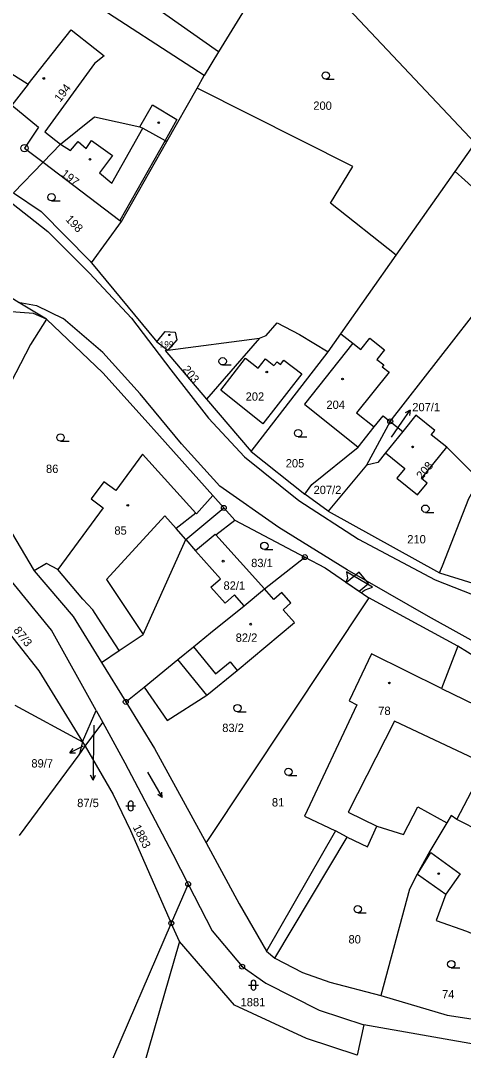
# Model space of a CAD drawing. Extents: x -504988 to -494607, y -1123820 to -1114018.
# Drawn here: x -501568.7 to -501478.2, y -1121044.4 to -1120834.1 of the extents above; entities that cross this region are included whole.
import ezdxf

# ---------------------------------------------------------------- set-up
doc = ezdxf.new("R2010")
doc.units = 0
for name, color, linetype in [('Hranice parcel', 7, 'Continuous'), ('Parcelní čísla', 7, 'Continuous'), ('Pop  PČ popisy', 7, 'Continuous'), ('Vnitřní kresba', 7, 'Continuous'), ('Věcná břemena k části', 7, 'Continuous'), ('Značky bodu BP', 7, 'Continuous'), ('Značky budov', 7, 'Continuous'), ('Značky kultur', 7, 'Continuous')]:
    doc.layers.add(name, color=color, linetype=linetype)

msp = doc.modelspace()

# ---------------------------------------------------------------- linework, layer by layer
at = {"layer": 'Hranice parcel'}
for p, q in [((-501528.2, -1120840.48), (-501565.24, -1120814.36)), ((-501531.14, -1120845.27), (-501568.52, -1120821.08)), ((-501528.2, -1120840.48), (-501531.14, -1120845.27)), ((-501532.58, -1120847.89), (-501531.14, -1120845.27)), ((-501538.75, -1120858.78), (-501532.58, -1120847.89)), ((-501548.03, -1120875.15), (-501538.75, -1120858.78)), ((-501479.87, -1120864.91), (-501475.77, -1120859.1)), ((-501570.12, -1120869.26), (-501564.07, -1120863.01)), ((-501491.93, -1120882.01), (-501479.87, -1120864.91)), ((-501554.17, -1120883.55), (-501548.03, -1120875.15)), ((-501493.13, -1120915.95), (-501464.32, -1120878.97)), ((-501503.22, -1120898.04), (-501491.93, -1120882.01)), ((-501505.84, -1120901.75), (-501503.22, -1120898.04)), ((-501538.55, -1120901.42), (-501519.81, -1120898.96)), ((-501519.81, -1120898.96), (-501530.67, -1120911.41)), ((-501521.56, -1120922.14), (-501505.84, -1120901.75)), ((-501530.67, -1120911.41), (-501521.56, -1120922.14)), ((-501493.13, -1120915.95), (-501497.97, -1120924.91)), ((-501493.13, -1120915.95), (-501490.57, -1120918.03)), ((-501490.57, -1120918.03), (-501494.08, -1120922.4)), ((-501481.59, -1120921.23), (-501474.91, -1120927.89)), ((-501521.56, -1120922.14), (-501510.56, -1120930.84)), ((-501497.97, -1120924.91), (-501505.82, -1120934.28)), ((-501527.13, -1120933.63), (-501529.39, -1120931.08)), ((-501505.82, -1120934.28), (-501510.56, -1120930.84)), ((-501534.92, -1120940.08), (-501527.13, -1120933.63)), ((-501527.13, -1120933.63), (-501524.86, -1120936.16)), ((-501505.82, -1120934.28), (-501483.05, -1120946.88)), ((-501524.86, -1120936.16), (-501510.57, -1120943.68)), ((-501518.84, -1120950.19), (-501510.57, -1120943.68)), ((-501483.05, -1120946.88), (-501476.28, -1120948.97)), ((-501513.43, -1120953.03), (-501515.31, -1120950.92)), ((-501479.32, -1120961.89), (-501497.49, -1120952.03)), ((-501463.91, -1120971.46), (-501479.32, -1120961.89)), ((-501552.14, -1120965.2), (-501547.17, -1120973.26)), ((-501530.62, -1120971.88), (-501524.39, -1120966.82)), ((-501547.17, -1120973.26), (-501543.44, -1120970.23)), ((-501555.99, -1120981.38), (-501553.2, -1120975.01)), ((-501553.2, -1120975.01), (-501551.86, -1120977.47)), ((-501555.44, -1120982.33), (-501551.86, -1120977.47)), ((-501555.99, -1120981.38), (-501556.72, -1120984.07)), ((-501556.72, -1120984.07), (-501555.44, -1120982.33)), ((-501555.99, -1120981.38), (-501555.44, -1120982.33)), ((-501568.89, -1121000.55), (-501556.72, -1120984.07)), ((-501534.41, -1121010.47), (-501537.87, -1121018.44)), ((-501537.87, -1121018.44), (-501578.9, -1121113.12)), ((-501536.2, -1121022.21), (-501537.87, -1121018.44)), ((-501518.38, -1121024.2), (-501516.7, -1121025.63)), ((-501498.51, -1121039.19), (-501499.87, -1121045.43)), ((-501469.4, -1121044.4), (-501498.51, -1121039.19))]:
    msp.add_line(p, q, dxfattribs=at)
for points in [[(-501514.46, -1120818.06), (-501516.56, -1120821.49), (-501528.2, -1120840.48)], [(-501475.77, -1120859.1), (-501480.17, -1120854.42), (-501508.38, -1120824.44), (-501514.46, -1120818.06)], [(-501577.81, -1120840.32), (-501567.09, -1120847.08), (-501570.48, -1120851.38), (-501564.99, -1120855.86), (-501567.86, -1120860.14), (-501564.07, -1120863.01)], [(-501491.93, -1120882.01), (-501505.35, -1120871.37), (-501500.74, -1120863.91), (-501532.58, -1120847.89)], [(-501564.07, -1120863.01), (-501560.51, -1120859.34), (-501553.53, -1120853.77), (-501544.28, -1120855.8), (-501543.69, -1120856.07), (-501539.15, -1120858.56), (-501538.75, -1120858.78)], [(-501564.07, -1120863.01), (-501548.35, -1120874.91), (-501548.03, -1120875.15)], [(-501464.32, -1120878.97), (-501477.87, -1120866.71), (-501479.87, -1120864.91)], [(-501563.35, -1120895.09), (-501569.13, -1120891.58), (-501602.34, -1120871.45), (-501603.84, -1120870.54)], [(-501570.12, -1120869.26), (-501564.49, -1120873.05), (-501554.43, -1120883.24), (-501554.17, -1120883.55)], [(-501554.17, -1120883.55), (-501540.79, -1120899.69), (-501538.55, -1120901.42)], [(-501563.35, -1120895.09), (-501566.03, -1120893.89), (-501579.64, -1120892.88), (-501582.77, -1120893.15), (-501586.2, -1120893.33), (-501589.47, -1120893.87), (-501592.35, -1120895.05), (-501594.93, -1120896.33), (-501597.37, -1120898.08), (-501599.88, -1120900.61), (-501601.9, -1120902.81), (-501603.84, -1120905.07), (-501606.8, -1120910.17)], [(-501563.35, -1120895.09), (-501566.65, -1120900.27), (-501571.7, -1120909.99), (-501573.63, -1120914.05)], [(-501529.39, -1120931.08), (-501540.26, -1120918.9), (-501543.23, -1120915.62), (-501551.84, -1120906.01), (-501563.35, -1120895.09)], [(-501519.81, -1120898.96), (-501518.45, -1120898.38), (-501516.23, -1120895.85), (-501511.65, -1120898.23), (-501505.84, -1120901.75)], [(-501503.22, -1120898.04), (-501500.74, -1120900.01), (-501510.67, -1120912.46), (-501499.71, -1120921.21)], [(-501538.55, -1120901.42), (-501539.09, -1120901.49), (-501530.67, -1120911.41)], [(-501499.71, -1120921.21), (-501496.39, -1120917.06), (-501494.59, -1120914.79), (-501493.13, -1120915.95)], [(-501481.59, -1120921.23), (-501484.75, -1120918.69), (-501484.03, -1120917.8), (-501487.88, -1120914.7), (-501490.57, -1120918.03)], [(-501510.56, -1120930.84), (-501509.12, -1120928.88), (-501499.71, -1120921.21)], [(-501494.08, -1120922.4), (-501490.17, -1120925.55), (-501491.79, -1120927.56), (-501487.56, -1120930.97), (-501485.6, -1120928.55), (-501486.74, -1120927.63), (-501481.59, -1120921.23)], [(-501529.39, -1120931.08), (-501532.72, -1120934.81), (-501532.82, -1120934.7), (-501543.73, -1120922.62), (-501549.22, -1120930.09), (-501551.68, -1120928.28), (-501554.26, -1120931.8), (-501551.8, -1120933.61), (-501561.04, -1120946.18), (-501563.4, -1120945.01), (-501565.92, -1120946.49)], [(-501494.08, -1120922.4), (-501495.63, -1120924.37), (-501497.97, -1120924.91)], [(-501580.04, -1120927.68), (-501576.93, -1120929.96), (-501570.53, -1120938.63), (-501565.92, -1120946.49)], [(-501483.05, -1120946.88), (-501482.42, -1120945.45), (-501477.04, -1120931.68), (-501474.91, -1120927.89)], [(-501518.84, -1120950.19), (-501528.8, -1120939.15), (-501524.86, -1120936.16)], [(-501552.14, -1120965.2), (-501548.52, -1120962.77), (-501543.61, -1120959.48), (-501534.92, -1120940.08)], [(-501510.57, -1120943.68), (-501506.41, -1120945.87), (-501497.49, -1120952.03)], [(-501553.2, -1120975.01), (-501562.37, -1120958.61), (-501572.6, -1120946)], [(-501565.92, -1120946.49), (-501557.95, -1120955.8), (-501552.14, -1120965.2)], [(-501543.44, -1120970.23), (-501536.54, -1120964.62), (-501533.34, -1120962.02), (-501529.83, -1120959.17), (-501522.95, -1120953.62), (-501518.84, -1120950.19)], [(-501515.31, -1120950.92), (-501516.91, -1120952.34), (-501518.84, -1120950.19)], [(-501497.49, -1120952.03), (-501530.63, -1121001.76), (-501530.71, -1121002.05)], [(-501524.39, -1120966.82), (-501512.69, -1120957.01), (-501515.02, -1120954.42), (-501513.43, -1120953.03)], [(-501588.23, -1120980.65), (-501581.12, -1120968.94), (-501573.61, -1120955.99), (-501564.95, -1120966.94), (-501555.99, -1120981.38)], [(-501479.32, -1120961.89), (-501482.64, -1120970.5), (-501496.98, -1120963.43), (-501501.54, -1120973.03), (-501499.92, -1120973.84), (-501510.62, -1120996.63), (-501504.33, -1120999.58), (-501518.38, -1121024.2)], [(-501543.44, -1120970.23), (-501538.68, -1120977.03), (-501530.62, -1120971.88)], [(-501547.17, -1120973.26), (-501541.31, -1120982.75), (-501530.71, -1121002.05)], [(-501551.86, -1120977.47), (-501547.35, -1120985.73), (-501544.04, -1120992.02), (-501537.55, -1121004.35), (-501534.41, -1121010.47)], [(-501555.44, -1120982.33), (-501549.76, -1120992.15), (-501546.21, -1120999.55), (-501537.87, -1121018.44)], [(-501516.7, -1121025.63), (-501501.91, -1121000.88), (-501497.8, -1121002.89), (-501495.87, -1120998.65), (-501490.44, -1121000.32), (-501487.52, -1120994.7), (-501481.56, -1120997.95)], [(-501471.03, -1120993.45), (-501474.43, -1120999.85), (-501479.54, -1120997.31), (-501480.68, -1120996.46), (-501481.56, -1120997.95)], [(-501481.56, -1120997.95), (-501485.02, -1121003.78), (-501487.63, -1121008.43)], [(-501530.71, -1121002.05), (-501523.97, -1121014.49), (-501518.38, -1121024.2)], [(-501487.63, -1121008.43), (-501489.18, -1121011.53), (-501495.03, -1121033.22)], [(-501487.63, -1121008.43), (-501487.57, -1121008.46), (-501481.77, -1121012.55), (-501483.74, -1121017.89), (-501477.51, -1121020.08), (-501467.13, -1121024.57), (-501463.59, -1121016.3), (-501463.01, -1121014.92)], [(-501534.41, -1121010.47), (-501529.54, -1121019.99), (-501523.4, -1121027.33), (-501518.53, -1121030.69), (-501507.65, -1121036.2), (-501498.51, -1121039.19)], [(-501536.2, -1121022.21), (-501555.11, -1121087.82), (-501510.16, -1121100.01)], [(-501499.87, -1121045.43), (-501510.26, -1121042), (-501524.98, -1121035.2), (-501536.2, -1121022.21)], [(-501516.7, -1121025.63), (-501511.08, -1121028.52), (-501505.48, -1121030.5), (-501495.03, -1121033.22)], [(-501495.03, -1121033.22), (-501481.51, -1121037.28), (-501468.63, -1121039.25)]]:
    msp.add_lwpolyline(points, dxfattribs=at)
at = {"layer": 'Pop  PČ popisy'}
for p, q in [((-501490.75, -1120916.13), (-501489.07, -1120913.64)), ((-501489.07, -1120913.64), (-501490.05, -1120914.19)), ((-501489.07, -1120913.64), (-501489.22, -1120914.75)), ((-501492.85, -1120919.2), (-501490.75, -1120916.13)), ((-501553.73, -1120977.99), (-501553.81, -1120986.24)), ((-501555.88, -1120982.32), (-501558.58, -1120983.64)), ((-501558.58, -1120983.64), (-501557.9, -1120982.75)), ((-501558.58, -1120983.64), (-501557.46, -1120983.65)), ((-501553.81, -1120986.24), (-501553.86, -1120989.24)), ((-501553.86, -1120989.24), (-501554.35, -1120988.23)), ((-501553.86, -1120989.24), (-501553.34, -1120988.25))]:
    msp.add_line(p, q, dxfattribs=at)
at = {"layer": 'Vnitřní kresba'}
for p, q in [((-501567.09, -1120847.08), (-501558.34, -1120836)), ((-501558.34, -1120836), (-501553.52, -1120839.77)), ((-501551.59, -1120841.28), (-501553.56, -1120842.82)), ((-501553.52, -1120839.77), (-501551.59, -1120841.28)), ((-501553.56, -1120842.82), (-501563.74, -1120856.81)), ((-501544.28, -1120855.8), (-501541.7, -1120851.26)), ((-501541.7, -1120851.26), (-501536.76, -1120854.31)), ((-501550.05, -1120867.3), (-501543.69, -1120856.07)), ((-501536.76, -1120854.31), (-501539.15, -1120858.56)), ((-501563.74, -1120856.81), (-501560.51, -1120859.34)), ((-501560.51, -1120859.34), (-501558.49, -1120860.64)), ((-501558.49, -1120860.64), (-501556.91, -1120858.79)), ((-501556.91, -1120858.79), (-501555.27, -1120860.19)), ((-501555.27, -1120860.19), (-501554.14, -1120858.6)), ((-501554.14, -1120858.6), (-501549.9, -1120861.61)), ((-501539.15, -1120858.56), (-501548.35, -1120874.91)), ((-501549.9, -1120861.61), (-501552.56, -1120865.18)), ((-501552.56, -1120865.18), (-501550.05, -1120867.3)), ((-501571.8, -1120870.29), (-501563.12, -1120877.18)), ((-501563.12, -1120877.18), (-501554.59, -1120885.65)), ((-501554.59, -1120885.65), (-501545.99, -1120894.85)), ((-501569.13, -1120891.58), (-501565.43, -1120892.29)), ((-501565.43, -1120892.29), (-501559.97, -1120894.92)), ((-501551.84, -1120901.89), (-501559.97, -1120894.92)), ((-501545.99, -1120894.85), (-501537.99, -1120905.44)), ((-501540.79, -1120899.69), (-501539.09, -1120897.56)), ((-501539.09, -1120897.56), (-501537.11, -1120897.73)), ((-501537.11, -1120897.73), (-501536.73, -1120899.31)), ((-501536.73, -1120899.31), (-501538.55, -1120901.42)), ((-501500.74, -1120900.01), (-501499.14, -1120901.28)), ((-501499.14, -1120901.28), (-501497.27, -1120898.93)), ((-501497.27, -1120898.93), (-501494.28, -1120901.31)), ((-501544.24, -1120910.33), (-501551.84, -1120901.89)), ((-501494.28, -1120901.31), (-501495.86, -1120903.29)), ((-501527.77, -1120909.56), (-501522.69, -1120903.05)), ((-501522.69, -1120903.05), (-501520.12, -1120905.06)), ((-501520.12, -1120905.06), (-501518.62, -1120903.15)), ((-501518.62, -1120903.15), (-501516.89, -1120904.51)), ((-501516.89, -1120904.51), (-501516.23, -1120903.76)), ((-501516.23, -1120903.76), (-501515.52, -1120904.35)), ((-501515.52, -1120904.35), (-501514.85, -1120903.44)), ((-501514.85, -1120903.44), (-501511.16, -1120906.26)), ((-501495.86, -1120903.29), (-501494.47, -1120904.41)), ((-501494.47, -1120904.41), (-501494.76, -1120904.78)), ((-501537.99, -1120905.44), (-501530.25, -1120915.32)), ((-501511.16, -1120906.26), (-501519.14, -1120916.44)), ((-501493.38, -1120905.88), (-501500, -1120914.18)), ((-501494.76, -1120904.78), (-501493.38, -1120905.88)), ((-501535.8, -1120920.51), (-501544.24, -1120910.33)), ((-501519.14, -1120916.44), (-501527.77, -1120909.56)), ((-501500, -1120914.18), (-501496.39, -1120917.06)), ((-501530.25, -1120915.32), (-501522.92, -1120923.19)), ((-501527.93, -1120929.17), (-501535.8, -1120920.51)), ((-501522.92, -1120923.19), (-501511.83, -1120932.09)), ((-501515.88, -1120937.65), (-501527.93, -1120929.17)), ((-501511.83, -1120932.09), (-501499.63, -1120940.01)), ((-501539.19, -1120935.25), (-501551.14, -1120948.27)), ((-501539.19, -1120935.25), (-501536.89, -1120937.85)), ((-501532.82, -1120934.7), (-501536.89, -1120937.85)), ((-501534.92, -1120940.08), (-501536.89, -1120937.85)), ((-501501.94, -1120946.31), (-501515.88, -1120937.65)), ((-501534.92, -1120940.08), (-501532.9, -1120942.37)), ((-501528.9, -1120939.04), (-501532.9, -1120942.37)), ((-501528.8, -1120939.15), (-501528.9, -1120939.04)), ((-501499.63, -1120940.01), (-501483.95, -1120948.34)), ((-501527.84, -1120948.1), (-501532.9, -1120942.37)), ((-501555.94, -1120952.28), (-501561.04, -1120946.18)), ((-501485.34, -1120955.81), (-501501.94, -1120946.31)), ((-501551.14, -1120948.27), (-501543.61, -1120959.48)), ((-501529.77, -1120949.81), (-501527.84, -1120948.1)), ((-501483.95, -1120948.34), (-501476.29, -1120951.3)), ((-501526.89, -1120953.07), (-501529.77, -1120949.81)), ((-501553.92, -1120954.48), (-501555.94, -1120952.28)), ((-501524.95, -1120951.36), (-501526.89, -1120953.07)), ((-501522.95, -1120953.62), (-501524.95, -1120951.36)), ((-501552.84, -1120956.13), (-501553.92, -1120954.48)), ((-501548.52, -1120962.77), (-501552.84, -1120956.13)), ((-501453.57, -1120973.35), (-501485.34, -1120955.81)), ((-501533.34, -1120962.02), (-501528.85, -1120967.52)), ((-501530.62, -1120971.88), (-501536.54, -1120964.62)), ((-501528.85, -1120967.52), (-501525.84, -1120965.06)), ((-501525.84, -1120965.06), (-501524.39, -1120966.82)), ((-501482.64, -1120970.5), (-501465.69, -1120978.85)), ((-501569.81, -1120973.92), (-501555.99, -1120981.38)), ((-501492.25, -1120977.18), (-501501.74, -1120995.79)), ((-501473.61, -1120985.97), (-501492.25, -1120977.18)), ((-501479.54, -1120997.31), (-501473.61, -1120985.97)), ((-501501.74, -1120995.79), (-501495.87, -1120998.65)), ((-501501.91, -1121000.88), (-501504.33, -1120999.58)), ((-501487.57, -1121008.46), (-501484.82, -1121003.99)), ((-501484.82, -1121003.99), (-501478.84, -1121008.39)), ((-501478.84, -1121008.39), (-501481.77, -1121012.55))]:
    msp.add_line(p, q, dxfattribs=at)
at = {"layer": 'Věcná břemena k části'}
for points in [[(-501502.17, -1120948.8), (-501498.97, -1120951.01), (-501498.66, -1120950.66), (-501498.23, -1120950.33), (-501496.75, -1120949.85), (-501502.04, -1120946.7), (-501501.83, -1120948)], [(-501502.04, -1120948.89), (-501499.48, -1120950.66), (-501497.58, -1120949.08), (-501499.49, -1120946.77)]]:
    msp.add_lwpolyline(points, close=True, dxfattribs=at)
at = {"layer": 'Značky bodu BP'}
for centre, radius in [((-501567.86, -1120860.14), 0.75), ((-501567.86, -1120860.14), 0.03), ((-501493.13, -1120915.95), 0.5), ((-501493.13, -1120915.95), 0.0303), ((-501527.13, -1120933.63), 0.5), ((-501527.13, -1120933.63), 0.0303), ((-501510.57, -1120943.68), 0.5), ((-501510.57, -1120943.68), 0.0303), ((-501547.17, -1120973.26), 0.5), ((-501547.17, -1120973.26), 0.0303), ((-501534.41, -1121010.47), 0.5), ((-501534.41, -1121010.47), 0.0303), ((-501537.87, -1121018.44), 0.5), ((-501537.87, -1121018.44), 0.0303), ((-501523.4, -1121027.33), 0.5), ((-501523.4, -1121027.33), 0.0303)]:
    msp.add_circle(centre, radius, dxfattribs=at)
at = {"layer": 'Značky budov'}
for centre, radius in [((-501563.92, -1120845.9), 0.175), ((-501540.44, -1120854.94), 0.175), ((-501554.48, -1120862.42), 0.175), ((-501538.26, -1120898.3), 0.131), ((-501518.36, -1120905.87), 0.175), ((-501502.87, -1120907.3), 0.175), ((-501488.55, -1120921.16), 0.175), ((-501546.76, -1120933.1), 0.175), ((-501527.27, -1120944.51), 0.175), ((-501521.64, -1120957.38), 0.175), ((-501493.31, -1120969.39), 0.175), ((-501483.23, -1121008.34), 0.175)]:
    msp.add_circle(centre, radius, dxfattribs=at)
at = {"layer": 'Značky kultur'}
for p, q in [((-501506.31, -1120846.06), (-501504.56, -1120846.06)), ((-501562.33, -1120870.92), (-501560.58, -1120870.92)), ((-501527.37, -1120904.43), (-501525.62, -1120904.43)), ((-501511.95, -1120919.11), (-501510.2, -1120919.11)), ((-501560.5, -1120920.01), (-501558.75, -1120920.01)), ((-501485.95, -1120934.54), (-501484.2, -1120934.54)), ((-501518.85, -1120942.12), (-501517.1, -1120942.12)), ((-501524.32, -1120975.27), (-501522.57, -1120975.27)), ((-501542.73, -1120987.58), (-501539.73, -1120992.78)), ((-501513.94, -1120988.29), (-501512.19, -1120988.29)), ((-501539.73, -1120992.78), (-501540.65, -1120992.18)), ((-501539.73, -1120992.78), (-501539.78, -1120991.68)), ((-501547.15, -1120994.51), (-501545.15, -1120994.51)), ((-501546.65, -1120994.01), (-501546.65, -1120995.01)), ((-501545.65, -1120995.01), (-501545.65, -1120994.01)), ((-501499.77, -1121016.35), (-501498.02, -1121016.35)), ((-501480.65, -1121027.59), (-501478.9, -1121027.59)), ((-501521.56, -1121030.61), (-501521.56, -1121031.61)), ((-501520.56, -1121031.61), (-501520.56, -1121030.61)), ((-501522.06, -1121031.11), (-501520.06, -1121031.11))]:
    msp.add_line(p, q, dxfattribs=at)
for centre in [(-501506.31, -1120845.31), (-501562.33, -1120870.17), (-501527.37, -1120903.68), (-501560.5, -1120919.26), (-501511.95, -1120918.36), (-501485.95, -1120933.79), (-501518.85, -1120941.37), (-501524.32, -1120974.52), (-501513.94, -1120987.54), (-501499.77, -1121015.6), (-501480.65, -1121026.84)]:
    msp.add_circle(centre, 0.75, dxfattribs=at)
for centre, start, end in [((-501546.15, -1120994.01), 0, 180), ((-501546.15, -1120995.01), 180, 359.9879), ((-501521.06, -1121030.61), 0, 180), ((-501521.06, -1121031.61), 180, 359.9879)]:
    msp.add_arc(centre, 0.5, start, end, dxfattribs=at)

# ---------------------------------------------------------------- texts
at = {"layer": 'Parcelní čísla'}
for s, rotation, p in [('194', 53, (-501560.56, -1120850.86)), ('197', 322, (-501560.53, -1120865.67)), ('198', 314, (-501559.6, -1120874.79)), ('203', 309, (-501535.7, -1120905.39)), ('208', 50, (-501486.67, -1120927.96)), ('87/3', 308, (-501570.21, -1120958.66)), ('1883', 297, (-501545.78, -1120998.84))]:
    msp.add_text(s, height=1.7, rotation=rotation, dxfattribs=at).set_placement(p)
for s, height, p in [('200', 1.7, (-501508.85, -1120852.31)), ('199', 1.275, (-501540.26, -1120900.86)), ('202', 1.7, (-501522.68, -1120911.73)), ('204', 1.7, (-501506.17, -1120913.41)), ('207/1', 1.7, (-501488.63, -1120913.89)), ('86', 1.7, (-501563.47, -1120926.49)), ('205', 1.7, (-501514.48, -1120925.36)), ('207/2', 1.7, (-501508.8, -1120930.8)), ('85', 1.7, (-501549.5, -1120939.09)), ('210', 1.7, (-501489.65, -1120940.88)), ('83/1', 1.7, (-501521.55, -1120945.72)), ('82/1', 1.7, (-501527.2, -1120950.34)), ('82/2', 1.7, (-501524.71, -1120960.98)), ('78', 1.7, (-501495.58, -1120975.92)), ('83/2', 1.7, (-501527.46, -1120979.41)), ('89/7', 1.7, (-501566.46, -1120986.66)), ('87/5', 1.7, (-501557.1, -1120994.75)), ('81', 1.7, (-501517.31, -1120994.62)), ('80', 1.7, (-501501.66, -1121022.6)), ('74', 1.7, (-501482.54, -1121033.84)), ('1881', 1.7, (-501523.71, -1121035.44))]:
    msp.add_text(s, height=height, dxfattribs=at).set_placement(p)

doc.saveas('drawing.dxf')
